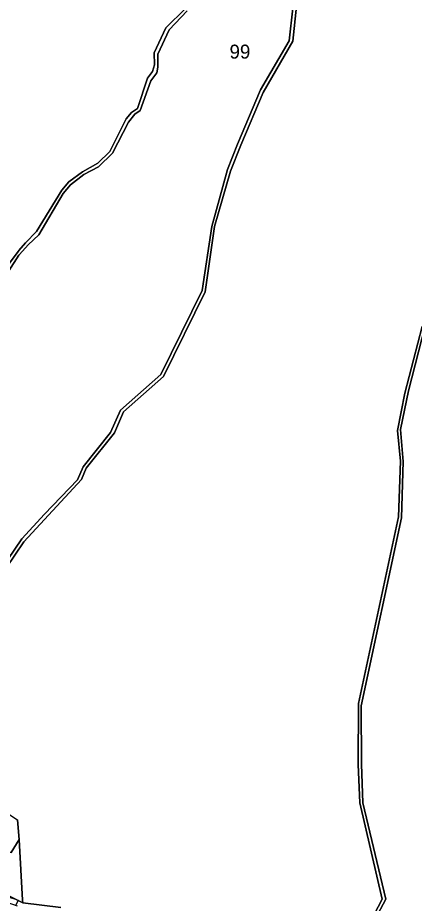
# Model space of a CAD drawing. Extents: x -477304 to -465429, y -1159113 to -1149210.
# Drawn here: x -474566 to -474140, y -1157226 to -1156274 of the extents above; entities that cross this region are included whole.
import ezdxf

# ---------------------------------------------------------------- set-up
doc = ezdxf.new("R2010")
doc.units = 0
for name, color, linetype in [('BPEJ_s', 7, 'Continuous'), ('ostatni_s', 7, 'Continuous'), ('PUPFL_s', 7, 'Continuous')]:
    doc.layers.add(name, color=color, linetype=linetype)

msp = doc.modelspace()

# ---------------------------------------------------------------- linework, layer by layer
at = {"layer": 'BPEJ_s'}
for points in [[(-474582.45, -1157123.89), (-474586.17, -1157130.66), (-474584.16, -1157130.41), (-474605.49, -1157169.45), (-474607.69, -1157169.78), (-474612.24, -1157178.05), (-474609.75, -1157177.25), (-474612.17, -1157181.44), (-474603.51, -1157191.69), (-474595.49, -1157202.12), (-474593.88, -1157213.76), (-474568.54, -1157221.72), (-474565.8, -1157222.58), (-474565.99, -1157222.94), (-474568.82, -1157228.32)], [(-474568.54, -1157221.72), (-474565.8, -1157222.58), (-474565.99, -1157222.94), (-474568.82, -1157228.32)]]:
    msp.add_lwpolyline(points, dxfattribs=at)
at = {"layer": 'ostatni_s'}
for points in [[(-474576.86, -1156856.4), (-474561.74, -1156834.07), (-474537.48, -1156807.58), (-474502.08, -1156770.87), (-474495.75, -1156756.75), (-474466.29, -1156719.93), (-474455.69, -1156695.82), (-474412.39, -1156657.59), (-474367.86, -1156567.04), (-474357.49, -1156498.25), (-474340.53, -1156437.13), (-474329.68, -1156409.83), (-474305.03, -1156351.35), (-474274.31, -1156298.93), (-474266.23, -1156228.06)], [(-474263.12, -1156230.32), (-474270.29, -1156299.09), (-474302.2, -1156354.36), (-474326.25, -1156411.03)], [(-474577.69, -1156541.04), (-474565.62, -1156524.98), (-474564.96, -1156524.1), (-474558.05, -1156515.85), (-474546.18, -1156503.75), (-474518.69, -1156459.48), (-474511.4, -1156450.38), (-474496.66, -1156439.78), (-474480.27, -1156430.32), (-474467.05, -1156417.59), (-474449.63, -1156382.69), (-474444, -1156375.82), (-474437.3, -1156371.69), (-474426.65, -1156338.91), (-474421.32, -1156331.6), (-474419.21, -1156324.6), (-474419.58, -1156311.59), (-474406.97, -1156284.69), (-474385.73, -1156264.08)], [(-474383.82, -1156266.63), (-474403.52, -1156287.08), (-474415.55, -1156312.94), (-474415.49, -1156327.24), (-474416.79, -1156333.31), (-474422.96, -1156341.76), (-474434.72, -1156373.77), (-474440.38, -1156377.59), (-474447.15, -1156386.11), (-474464.27, -1156419.63), (-474479.2, -1156434.11), (-474495.11, -1156442.43), (-474509.65, -1156453.76), (-474517.45, -1156462.84), (-474543.6, -1156507.27), (-474554.94, -1156518.06), (-474564.35, -1156528.39), (-474564.93, -1156529.28), (-474575.68, -1156545.96)], [(-474326.25, -1156411.03), (-474337.52, -1156438.97), (-474354.48, -1156498.35), (-474364.44, -1156568.58), (-474409.28, -1156659.83), (-474452.37, -1156697.82), (-474462.31, -1156720.2), (-474492.69, -1156758.36), (-474497.57, -1156770.53), (-474559.69, -1156837.53), (-474589.27, -1156880.49)], [(-474191.12, -1157254), (-474173.99, -1157221.42), (-474198.35, -1157118.08), (-474199.94, -1157076.73), (-474199.69, -1157011.23), (-474156.43, -1156810.69), (-474154.56, -1156750.68), (-474157.51, -1156717.86), (-474149.87, -1156677.69), (-474131.17, -1156605.89)], [(-474127.91, -1156605.09), (-474145.88, -1156675.24), (-474154.39, -1156716.69), (-474151.41, -1156750.96), (-474153.29, -1156811.71), (-474196.74, -1157013.81), (-474196.27, -1157076.48), (-474194.97, -1157118.03), (-474170.29, -1157221.53), (-474187.44, -1157253.89)]]:
    msp.add_lwpolyline(points, dxfattribs=at)
at = {"layer": 'PUPFL_s'}
for points in [[(-474589.27, -1156880.49), (-474559.69, -1156837.53), (-474497.57, -1156770.53), (-474492.69, -1156758.36), (-474462.31, -1156720.2), (-474452.37, -1156697.82), (-474409.28, -1156659.83), (-474364.44, -1156568.58), (-474354.48, -1156498.35), (-474337.52, -1156438.97), (-474326.25, -1156411.03), (-474302.2, -1156354.36), (-474270.29, -1156299.09), (-474263.12, -1156230.32)], [(-474266.23, -1156228.06), (-474274.31, -1156298.93), (-474305.03, -1156351.35), (-474329.68, -1156409.83), (-474340.53, -1156437.13), (-474357.49, -1156498.25), (-474367.86, -1156567.04), (-474412.39, -1156657.59), (-474455.69, -1156695.82), (-474466.29, -1156719.93), (-474495.75, -1156756.75), (-474502.08, -1156770.87), (-474537.48, -1156807.58), (-474561.74, -1156834.07), (-474576.86, -1156856.4)], [(-474385.73, -1156264.08), (-474406.97, -1156284.69), (-474419.58, -1156311.59), (-474419.21, -1156324.6), (-474421.32, -1156331.6), (-474426.65, -1156338.91), (-474437.3, -1156371.69), (-474444, -1156375.82), (-474449.63, -1156382.69), (-474467.05, -1156417.59), (-474480.27, -1156430.32), (-474496.66, -1156439.78), (-474511.4, -1156450.38), (-474518.69, -1156459.48), (-474546.18, -1156503.75), (-474558.05, -1156515.85), (-474564.96, -1156524.1), (-474565.62, -1156524.98), (-474577.69, -1156541.04)], [(-474575.68, -1156545.96), (-474564.93, -1156529.28), (-474564.35, -1156528.39), (-474554.94, -1156518.06), (-474543.6, -1156507.27), (-474517.45, -1156462.84), (-474509.65, -1156453.76), (-474495.11, -1156442.43), (-474479.2, -1156434.11), (-474464.27, -1156419.63), (-474447.15, -1156386.11), (-474440.38, -1156377.59), (-474434.72, -1156373.77), (-474422.96, -1156341.76), (-474416.79, -1156333.31), (-474415.49, -1156327.24), (-474415.55, -1156312.94), (-474403.52, -1156287.08), (-474383.82, -1156266.63)], [(-474131.17, -1156605.89), (-474149.87, -1156677.69), (-474157.51, -1156717.86), (-474154.56, -1156750.68), (-474156.43, -1156810.69), (-474199.69, -1157011.23), (-474199.94, -1157076.73), (-474198.35, -1157118.08), (-474173.99, -1157221.42), (-474191.12, -1157254)], [(-474134.86, -1157559.49), (-474148.49, -1157510.37), (-474156.14, -1157482.43), (-474153.3, -1157479.65), (-474150.45, -1157461.21), (-474175.73, -1157346.37), (-474181.07, -1157313.94), (-474187.44, -1157253.89), (-474170.29, -1157221.53), (-474194.97, -1157118.03), (-474196.27, -1157076.48), (-474196.74, -1157013.81), (-474153.29, -1156811.71), (-474151.41, -1156750.96), (-474154.39, -1156716.69), (-474145.88, -1156675.24), (-474127.91, -1156605.09)], [(-474520.06, -1157230.66), (-474560.83, -1157225.42), (-474561, -1157222.59), (-474564.87, -1157157.45), (-474566.57, -1157136.41)], [(-474566.5, -1157229.14), (-474596.12, -1157218.7), (-474598.76, -1157225.82), (-474606.02, -1157217.85), (-474629.62, -1157222.07), (-474631.77, -1157222.45), (-474632, -1157222.05), (-474633.21, -1157219.92), (-474596.58, -1157208.26), (-474572.19, -1157219.97), (-474560.83, -1157225.42), (-474520.06, -1157230.66)]]:
    msp.add_lwpolyline(points, dxfattribs=at)
for points in [[(-474584.16, -1157130.41), (-474577.01, -1157129.52), (-474566.57, -1157136.41), (-474564.87, -1157157.45), (-474573.26, -1157171.3), (-474594.56, -1157167.78), (-474605.49, -1157169.45)], [(-474560.83, -1157225.42), (-474572.19, -1157219.97), (-474596.58, -1157208.26), (-474615.85, -1157187.83), (-474609.75, -1157177.25), (-474605.49, -1157169.45), (-474594.56, -1157167.78), (-474573.26, -1157171.3), (-474564.87, -1157157.45), (-474561, -1157222.59)]]:
    msp.add_lwpolyline(points, close=True, dxfattribs=at)

# ---------------------------------------------------------------- texts
at = {"layer": 'BPEJ_s'}
msp.add_text('99', height=15, dxfattribs=at).set_placement((-474338.36, -1156317.88))

doc.saveas('drawing.dxf')
